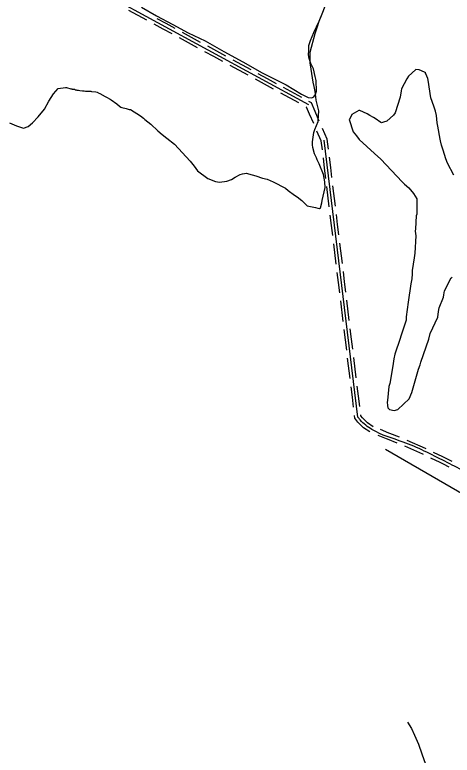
# Model space of a CAD drawing. Extents: x 3683613 to 3738215, y 469626 to 495384.
# Drawn here: x 3709434 to 3711559, y 483230 to 486827 of the extents above; entities that cross this region are included whole.
import ezdxf

# ---------------------------------------------------------------- set-up
doc = ezdxf.new("R2010")
doc.units = 0
for name, color, linetype in [('V-ROAD-CNTR', 7, 'Continuous'), ('V-SITE-VEGE', 7, 'Continuous'), ('V-TOPO-SHOR', 7, 'Continuous')]:
    doc.layers.add(name, color=color, linetype=linetype)

msp = doc.modelspace()

# ---------------------------------------------------------------- linework, layer by layer
at = {"layer": 'V-ROAD-CNTR'}
for points in [[(3710862.9, 486389.3), (3709394.9, 487188.4)], [(3710075.7, 486800.7), (3709987.9, 486848.5)], [(3710154.7, 486757.7), (3710110.8, 486781.6)], [(3710169.1, 486784), (3710125.2, 486807.9)], [(3710213, 486760.1), (3710169.1, 486784)], [(3710198.7, 486733.8), (3710154.7, 486757.7)], [(3710321.6, 486666.8), (3710233.8, 486714.7)], [(3710336, 486693.2), (3710248.1, 486741)], [(3710415, 486650.2), (3710371.1, 486674.1)], [(3710400.7, 486623.8), (3710356.8, 486647.7)], [(3710458.9, 486626.3), (3710415, 486650.2)], [(3710444.6, 486599.9), (3710400.7, 486623.8)], [(3710581.9, 486559.3), (3710494.1, 486607.1)], [(3710567.5, 486533), (3710479.7, 486580.8)], [(3710660.9, 486516.3), (3710617, 486540.2)], [(3710646.6, 486489.9), (3710602.7, 486513.9)], [(3710704.9, 486492.4), (3710660.9, 486516.3)], [(3710690.5, 486466), (3710646.6, 486489.9)], [(3710827.8, 486425.5), (3710740, 486473.3)], [(3710813.5, 486399.1), (3710725.6, 486446.9)], [(3710893.4, 486356.9), (3710874.6, 486400), (3710862.9, 486406.3)], [(3710865.9, 486344.9), (3710851.2, 486378.6), (3710848.6, 486380)], [(3710913.3, 486311), (3710893.4, 486356.9)], [(3710885.8, 486299), (3710865.9, 486344.9)], [(3710928, 486171.4), (3710922.8, 486214.2), (3710901.8, 486262.4)], [(3710957.7, 486175), (3710952, 486222.2), (3710929.3, 486274.3)], [(3711100.7, 484872.8), (3710937.4, 486218.2), (3710937.4, 486218.2)], [(3710968.6, 486085.7), (3710962.6, 486135.3)], [(3710938.8, 486082.1), (3710932.8, 486131.7)], [(3710944.8, 486032.4), (3710938.8, 486082.1)], [(3710974.6, 486036.1), (3710968.6, 486085.7)], [(3710961.7, 485893.5), (3710949.6, 485992.7)], [(3710991.5, 485897.1), (3710979.4, 485996.4)], [(3710972.5, 485804.1), (3710966.5, 485853.8)], [(3711002.3, 485807.7), (3710996.3, 485857.4)], [(3710978.6, 485754.5), (3710972.5, 485804.1)], [(3711008.4, 485758.1), (3711002.3, 485807.7)], [(3710995.4, 485615.5), (3710983.4, 485714.8)], [(3711025.2, 485619.1), (3711013.2, 485718.4)], [(3711006.3, 485526.2), (3711000.3, 485575.8)], [(3711036.1, 485529.8), (3711030, 485579.4)], [(3711012.3, 485476.5), (3711006.3, 485526.2)], [(3711042.1, 485480.1), (3711036.1, 485529.8)], [(3711029.2, 485337.6), (3711017.1, 485436.8)], [(3711059, 485341.2), (3711046.9, 485440.4)], [(3711040, 485248.2), (3711034, 485297.8)], [(3711069.8, 485251.8), (3711063.8, 485301.5)], [(3711046.1, 485198.6), (3711040, 485248.2)], [(3711075.8, 485202.2), (3711069.8, 485251.8)], [(3711092.7, 485063.2), (3711080.7, 485162.5)], [(3711062.9, 485059.6), (3711050.9, 485158.9)], [(3711073.8, 484970.3), (3711067.8, 485019.9)], [(3711103.6, 484973.9), (3711097.5, 485023.5)], [(3711079.8, 484920.6), (3711073.8, 484970.3)], [(3711109.6, 484924.2), (3711103.6, 484973.9)], [(3711159.3, 484800.8), (3711128.4, 484820.7), (3711100.7, 484848.8), (3711086.4, 484866.7), (3711084.6, 484880.9)], [(3711175.5, 484826.1), (3711147.4, 484844.1), (3711123.2, 484868.8), (3711115.1, 484878.8), (3711114.4, 484884.5)], [(3711256.1, 484793.1), (3711250.4, 484795.3), (3711209.9, 484811.9)], [(3711245, 484765.2), (3711239.2, 484767.5), (3711198.6, 484784.1)], [(3711302.6, 484774.6), (3711256.1, 484793.1)], [(3711291.5, 484746.8), (3711245, 484765.2)], [(3711418.8, 484690.9), (3711415.9, 484692.3), (3711327.8, 484731.7)], [(3711431.6, 484718), (3711428.5, 484719.5), (3711340.1, 484759.1)], [(3711512.9, 484679.4), (3711467.8, 484700.9)], [(3711500.1, 484652.3), (3711454.9, 484673.8)], [(3711558.1, 484656.9), (3711529.4, 484671.6), (3711512.9, 484679.4)], [(3711544.4, 484630.2), (3711516.1, 484644.7), (3711500.1, 484652.3)]]:
    msp.add_lwpolyline(points, dxfattribs=at)
msp.add_spline([(3712936.1, 483003.9), (3712872.3, 483143.7), (3712762.9, 483230.9), (3712600.2, 483342.8), (3712499.7, 483403.2), (3712449.9, 483483), (3712350.6, 483687.1), (3712208.7, 483953.7), (3712112.6, 484202.3), (3712056.5, 484321.3), (3711977.3, 484414.3), (3711816, 484507.1), (3711713.2, 484560.4), (3711522.7, 484658.1), (3711320.6, 484751.3), (3711169.1, 484812.3), (3711112, 484858.8), (3711100.7, 484872.8)], degree=3, dxfattribs=at)
at = {"layer": 'V-SITE-VEGE'}
for p, q in [((3710923.9, 486824.4), (3710944.5, 486876.7)), ((3710912.9, 486795.7), (3710923.9, 486824.4)), ((3710903.5, 486765.4), (3710912.9, 486795.7)), ((3710892.5, 486736.8), (3710903.5, 486765.4)), ((3710869.4, 486646), (3710892.5, 486736.8)), ((3710868.1, 486629.2), (3710869.4, 486646)), ((3710868.9, 486594.2), (3710868.1, 486629.2)), ((3710873, 486562.5), (3710868.9, 486594.2)), ((3710882.8, 486499.2), (3710873, 486562.5)), ((3711347, 486529.7), (3711338.4, 486516.5)), ((3711381, 486559.2), (3711347, 486529.7)), ((3711382.7, 486560.8), (3711381, 486559.2)), ((3711397.7, 486558.9), (3711382.7, 486560.8)), ((3711424.2, 486548.3), (3711397.7, 486558.9)), ((3711430.9, 486544.9), (3711424.2, 486548.3)), ((3711429.2, 486543.2), (3711430.9, 486544.9)), ((3711435.6, 486529.7), (3711429.2, 486543.2)), ((3711440.4, 486517.9), (3711435.6, 486529.7)), ((3710888.2, 486479.3), (3710882.8, 486499.2)), ((3711338.4, 486516.5), (3711312.4, 486466.9)), ((3711441.9, 486509.5), (3711440.4, 486517.9)), ((3711455.3, 486424.1), (3711441.9, 486509.5)), ((3709622.1, 486442.3), (3709644.8, 486469.6)), ((3709644.8, 486469.6), (3709680.6, 486474.5)), ((3709680.6, 486474.5), (3709685.1, 486473.5)), ((3709685.1, 486473.5), (3709706.8, 486467.7)), ((3709706.8, 486467.7), (3709711.8, 486467.8)), ((3709711.8, 486467.8), (3709713.5, 486466.2)), ((3709713.5, 486466.2), (3709715.1, 486466.2)), ((3709715.1, 486466.2), (3709723.5, 486466.4)), ((3709723.5, 486466.4), (3709728.6, 486463.2)), ((3709728.6, 486463.2), (3709731.9, 486463.3)), ((3709731.9, 486463.3), (3709735.3, 486461.7)), ((3709735.3, 486461.7), (3709743.7, 486460.2)), ((3709743.7, 486460.2), (3709750.4, 486458.7)), ((3709750.4, 486458.7), (3709762.2, 486457.3)), ((3709762.2, 486457.3), (3709770.5, 486457.4)), ((3709770.5, 486457.4), (3709777.2, 486455.9)), ((3709777.2, 486455.9), (3709782.2, 486456)), ((3709782.2, 486456), (3709785.6, 486456.1)), ((3709785.6, 486456.1), (3709804, 486456.5)), ((3709804, 486456.5), (3709807.3, 486454.9)), ((3710893.8, 486454.3), (3710888.2, 486479.3)), ((3711310.5, 486456.9), (3711306.6, 486426.9)), ((3711312.4, 486466.9), (3711310.5, 486456.9)), ((3709599.3, 486407.1), (3709622.1, 486442.3)), ((3709807.3, 486454.9), (3709827.5, 486452)), ((3709827.5, 486452), (3709834.2, 486450.5)), ((3709834.2, 486450.5), (3709837.6, 486448.9)), ((3709837.6, 486448.9), (3709839.3, 486447.3)), ((3709839.3, 486447.3), (3709847.7, 486444.1)), ((3709847.7, 486444.1), (3709873.1, 486429.7)), ((3709873.1, 486429.7), (3709879.8, 486426.5)), ((3709879.8, 486426.5), (3709896.8, 486416.8)), ((3710896, 486429.3), (3710893.8, 486454.3)), ((3710898.1, 486412.6), (3710896, 486429.3)), ((3711306.6, 486426.9), (3711281.8, 486350.5)), ((3711469.6, 486383.7), (3711455.3, 486424.1)), ((3709578.7, 486367.9), (3709599.3, 486407.1)), ((3709896.8, 486416.8), (3709901.9, 486413.6)), ((3709901.9, 486413.6), (3709929, 486394.2)), ((3709929, 486394.2), (3709942.7, 486382.8)), ((3710901.7, 486399.3), (3710898.1, 486412.6)), ((3710910.9, 486361.1), (3710901.7, 486399.3)), ((3709547.2, 486331.2), (3709578.7, 486367.9)), ((3709942.7, 486382.8), (3709949.5, 486377.9)), ((3709949.5, 486377.9), (3709954.5, 486376.3)), ((3709954.5, 486376.3), (3709974.7, 486371.8)), ((3709974.7, 486371.8), (3709989.8, 486367.1)), ((3709989.8, 486367.1), (3709996.5, 486367.3)), ((3709996.5, 486367.3), (3710044, 486336.6)), ((3710909.7, 486342.7), (3710911.1, 486354.4)), ((3710911.1, 486354.4), (3710910.9, 486361.1)), ((3711104.8, 486362.2), (3711071, 486342.8)), ((3711109.8, 486362.1), (3711104.8, 486362.2)), ((3711146.3, 486346.3), (3711109.8, 486362.1)), ((3711281.8, 486350.5), (3711273.2, 486338.9)), ((3711477.5, 486358.5), (3711469.6, 486383.7)), ((3711482.1, 486338.3), (3711477.5, 486358.5)), ((3709520.5, 486302.4), (3709547.2, 486331.2)), ((3710044, 486336.6), (3710059.3, 486325.2)), ((3710059.3, 486325.2), (3710066.1, 486318.7)), ((3710066.1, 486318.7), (3710095.1, 486295.9)), ((3710907.1, 486309.2), (3710909.7, 486342.7)), ((3711062.3, 486324.5), (3711058.9, 486317.9)), ((3711058.9, 486317.9), (3711077.8, 486259.1)), ((3711071, 486342.8), (3711062.3, 486324.5)), ((3711157.8, 486337.8), (3711146.3, 486346.3)), ((3711176, 486327.4), (3711157.8, 486337.8)), ((3711184.3, 486323.9), (3711176, 486327.4)), ((3711212.4, 486303.3), (3711184.3, 486323.9)), ((3711273.2, 486338.9), (3711240.9, 486311.1)), ((3711486.4, 486301.5), (3711482.1, 486338.3)), ((3709408.7, 486302.1), (3709442.5, 486287.2)), ((3709442.5, 486287.2), (3709475.6, 486277.1)), ((3709475.6, 486277.1), (3709499.5, 486284.6)), ((3709499.5, 486284.6), (3709520.5, 486302.4)), ((3710095.1, 486295.9), (3710129.2, 486263.3)), ((3710891.3, 486270.4), (3710907.1, 486309.2)), ((3711215.7, 486301.6), (3711212.4, 486303.3)), ((3711225.7, 486304.7), (3711215.7, 486301.6)), ((3711240.9, 486311.1), (3711225.7, 486304.7)), ((3711489.5, 486286.4), (3711486.4, 486301.5)), ((3711500, 486222.6), (3711489.5, 486286.4)), ((3710129.2, 486263.3), (3710149.7, 486245.3)), ((3710149.7, 486245.3), (3710171.8, 486227.5)), ((3710880.9, 486210), (3710886.6, 486255.2)), ((3710886.6, 486255.2), (3710891.3, 486270.4)), ((3711077.8, 486259.1), (3711094.1, 486238.7)), ((3710171.8, 486227.5), (3710209.3, 486198.2)), ((3710879.6, 486194.9), (3710880.9, 486210)), ((3711094.1, 486238.7), (3711107.2, 486221.7)), ((3711107.2, 486221.7), (3711181.1, 486153.5)), ((3711501.5, 486214.3), (3711500, 486222.6)), ((3711506.1, 486194.1), (3711501.5, 486214.3)), ((3710209.3, 486198.2), (3710286.3, 486116.4)), ((3710881.6, 486181.6), (3710879.6, 486194.9)), ((3710890.6, 486151.7), (3710881.6, 486181.6)), ((3711514, 486168.9), (3711506.1, 486194.1)), ((3711528.2, 486126.8), (3711514, 486168.9)), ((3710899.4, 486131.8), (3710890.6, 486151.7)), ((3711181.1, 486153.5), (3711212.3, 486126.1)), ((3710286.3, 486116.4), (3710305.3, 486091.7)), ((3710903, 486121.9), (3710899.4, 486131.8)), ((3710911.7, 486103.7), (3710903, 486121.9)), ((3710933, 486050.7), (3710911.7, 486103.7)), ((3711212.3, 486126.1), (3711289.3, 486042.8)), ((3711536.2, 486106.6), (3711528.2, 486126.8)), ((3711566.8, 486047.6), (3711536.2, 486106.6)), ((3710305.3, 486091.7), (3710320.8, 486068.7)), ((3710320.8, 486068.7), (3710371.8, 486031.4)), ((3710371.8, 486031.4), (3710408.9, 486017.2)), ((3710464, 486018.4), (3710487.2, 486027.3)), ((3710487.2, 486027.3), (3710503.7, 486037.7)), ((3710503.7, 486037.7), (3710528.5, 486051.6)), ((3710528.5, 486051.6), (3710540.1, 486055.2)), ((3710540.1, 486055.2), (3710560.1, 486057.3)), ((3710560.1, 486057.3), (3710568.5, 486054.2)), ((3710568.5, 486054.2), (3710605.5, 486045)), ((3710605.5, 486045), (3710637.5, 486034)), ((3710637.5, 486034), (3710659.4, 486027.8)), ((3710659.4, 486027.8), (3710689.7, 486015.1)), ((3710940.4, 486015.8), (3710933, 486050.7)), ((3711289.3, 486042.8), (3711315.5, 486015.6)), ((3710408.9, 486017.2), (3710429, 486014.3)), ((3710429, 486014.3), (3710464, 486018.4)), ((3710689.7, 486015.1), (3710748.9, 485984.7)), ((3710941.1, 485987.4), (3710940.4, 486015.8)), ((3711315.5, 486015.6), (3711327, 486003.6)), ((3711327, 486003.6), (3711348.4, 485986.5)), ((3710748.9, 485984.7), (3710762.6, 485973.3)), ((3710762.6, 485973.3), (3710793.2, 485950.6)), ((3710927.4, 485925.2), (3710941.1, 485987.4)), ((3711348.4, 485986.5), (3711371.3, 485959.3)), ((3711371.3, 485959.3), (3711387.5, 485932.3)), ((3710793.2, 485950.6), (3710805, 485942.5)), ((3710805, 485942.5), (3710828.8, 485924.7)), ((3710828.8, 485924.7), (3710840.8, 485911.6)), ((3710926, 485913.5), (3710927.4, 485925.2)), ((3711387.3, 485923.9), (3711386.1, 485858.8)), ((3711387.5, 485932.3), (3711387.3, 485923.9)), ((3710840.8, 485911.6), (3710854.5, 485898.5)), ((3710854.5, 485898.5), (3710894.8, 485891)), ((3710894.8, 485891), (3710906.6, 485888)), ((3710906.6, 485888), (3710914.9, 485886.5)), ((3710914.9, 485886.5), (3710918.2, 485889.9)), ((3710918.2, 485889.9), (3710926, 485913.5)), ((3711384.3, 485850.5), (3711379.7, 485787)), ((3711386.1, 485858.8), (3711384.3, 485850.5)), ((3711379.7, 485787), (3711379.5, 485775.3)), ((3711379.5, 485775.3), (3711382.4, 485753.6)), ((3711382.4, 485753.6), (3711377.5, 485668.4)), ((3711377.5, 485668.4), (3711373.7, 485646.8)), ((3711373.7, 485646.8), (3711364.2, 485585.1)), ((3711363.9, 485568.4), (3711361.8, 485545)), ((3711364.2, 485585.1), (3711363.9, 485568.4)), ((3711361.8, 485545), (3711357.9, 485520)), ((3711521.1, 485486.8), (3711554.1, 485549.7)), ((3711554.1, 485549.7), (3711559.1, 485553)), ((3711357.9, 485520), (3711344.6, 485431.7)), ((3711517.4, 485466.9), (3711521.1, 485486.8)), ((3711496.1, 485403.8), (3711517.2, 485455.2)), ((3711517.2, 485455.2), (3711517.4, 485466.9)), ((3711344.6, 485431.7), (3711334.9, 485360)), ((3711488.6, 485358.8), (3711492.4, 485385.4)), ((3711492.4, 485385.4), (3711496.1, 485403.8)), ((3711334.5, 485343.3), (3711309.7, 485265.2)), ((3711334.9, 485360), (3711334.5, 485343.3)), ((3711452, 485279.2), (3711488.6, 485358.8)), ((3711444.8, 485251), (3711452, 485279.2)), ((3711306.1, 485255.3), (3711279.6, 485178.9)), ((3711309.7, 485265.2), (3711306.1, 485255.3)), ((3711405.9, 485139.7), (3711444.8, 485251)), ((3711279.6, 485178.9), (3711275.8, 485155.6)), ((3711275.8, 485155.6), (3711270.2, 485122.2)), ((3711395.2, 485104.8), (3711402.3, 485126.4)), ((3711402.3, 485126.4), (3711405.9, 485139.7)), ((3711270.2, 485122.2), (3711255.2, 485035.6)), ((3711363, 484991.8), (3711395.2, 485104.8)), ((3711251.5, 485020.6), (3711243.6, 484953.9)), ((3711255.2, 485035.6), (3711251.5, 485020.6)), ((3711349, 484962), (3711363, 484991.8)), ((3711243.6, 484953.9), (3711243.4, 484945.6)), ((3711243.4, 484945.6), (3711244.8, 484928.8)), ((3711294.6, 484909.5), (3711349, 484962)), ((3711244.8, 484928.8), (3711246.2, 484917.1)), ((3711246.2, 484917.1), (3711254.5, 484910.3)), ((3711254.5, 484910.3), (3711276.1, 484904.9)), ((3711276.1, 484904.9), (3711294.6, 484909.5))]:
    msp.add_line(p, q, dxfattribs=at)
at = {"layer": 'V-TOPO-SHOR'}
for points in [[(3710050.2, 486863.4), (3710122.9, 486821.7), (3710202.3, 486779.2), (3710276.3, 486739.4), (3710358.1, 486700.3), (3710449.5, 486648.1), (3710541.7, 486598.6), (3710635.4, 486545.6), (3710752.4, 486486.3), (3710827.1, 486441.4), (3710858.9, 486426), (3710876.1, 486423.3), (3710886.7, 486428.6), (3710895.1, 486440.2), (3710900.2, 486456.5), (3710898.4, 486507.8), (3710892.5, 486527.9), (3710884.2, 486564), (3710871.4, 486590.5), (3710863.2, 486614.9), (3710861.2, 486632.5), (3710861.6, 486653.6), (3710862.8, 486677.1), (3710870, 486702.4), (3710886.7, 486741.2), (3710912.4, 486796.7), (3710933.3, 486848.6)], [(3711235.1, 484716.8), (3711842.1, 484365.9), (3711913.5, 484313.6), (3711976.4, 484245.1), (3712008.1, 484196.6), (3712244.3, 483696.8), (3712402.4, 483342.9)], [(3711340.9, 483391.3), (3711361.2, 483359.6), (3711375.7, 483328.1), (3711394.7, 483284.4), (3711411, 483236.1), (3711428.4, 483186.2), (3711449.6, 483125.2), (3711468.2, 483083.7), (3711486.1, 483036.4), (3711514, 482968), (3711527.5, 482938), (3711538.4, 482903.9), (3711545.2, 482877.1), (3711555.1, 482821.1), (3711556.6, 482764.7), (3711557.5, 482701.1), (3711562, 482634.7)]]:
    msp.add_lwpolyline(points, dxfattribs=at)

doc.saveas('drawing.dxf')
